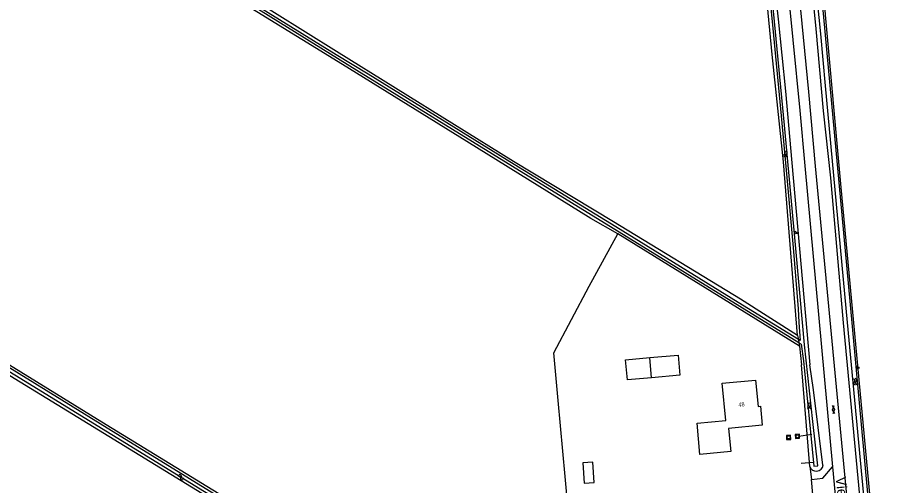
# Model space of a CAD drawing. Extents: x 124000 to 128010, y 398999 to 403000.
# Drawn here: x 124990.8 to 125207.4, y 402709.9 to 402825.4 of the extents above; entities that cross this region are included whole.
import ezdxf

# ---------------------------------------------------------------- set-up
doc = ezdxf.new("R2010")
doc.units = 0
for name, color, linetype in [('gg-anno-huisnummerreeks BGT', 7, 'Continuous'), ('gg-anno-openbare ruimte label', 7, 'Continuous'), ('gg-bbg-gedigitaliseerde bijgebouw', 7, 'Continuous'), ('gg-bbg-hoofdgebouw', 7, 'Continuous'), ('gg-bbg-luifel en loopbrug', 7, 'Continuous'), ('gg-knt-bronhoudergrens', 7, 'Continuous'), ('gg-knt-verharding', 7, 'Continuous'), ('gg-kntw-bovenkant insteek waterloop', 7, 'Continuous'), ('gg-kntw-waterlijn', 7, 'Continuous'), ('gg-kwrk-duiker nz buis', 7, 'Continuous'), ('gt-grn-groengrens', 7, 'Continuous'), ('gt-grn-vlakafsluiter', 7, 'Continuous'), ('gt-symb-gesloten verharding', 7, 'Continuous'), ('gt-symb-groenvak', 7, 'Continuous'), ('gt-symb-rioolschacht', 7, 'Continuous'), ('gt-symb-watersymbool', 7, 'Continuous'), ('gx-grn-maaiveld', 7, 'Continuous')]:
    doc.layers.add(name, color=color, linetype=linetype)

# ---------------------------------------------------------------- blocks, each defined once
blk = doc.blocks.new('gt0-RS')
at = {"layer": 'gt-symb-rioolschacht'}
blk.add_lwpolyline([(-0.5, -0.5), (0.5, -0.5), (0.5, 0.5), (-0.5, 0.5)], close=True, dxfattribs=at)
blk.add_circle((0, 0), 0.375, dxfattribs=at)
blk = doc.blocks.new('gt0-WA')
at = {"layer": 'gt-symb-watersymbool'}
for centre, start, end in [((-0.32, 0.02), 28.0725, 151.9275), ((0.43, 0.42), 208.0725, 331.9275), ((-0.32, -0.43), 28.0725, 151.9275), ((0.43, -0.03), 208.0725, 331.9275)]:
    blk.add_arc(centre, 0.425, start, end, dxfattribs=at)
blk = doc.blocks.new('gt0-GESVH1')
at = {"layer": 'gt-symb-gesloten verharding'}
for p, q in [((-0.99, -0.26), (0.01, 0.24)), ((0.01, -0.26), (-0.99, 0.24)), ((0.01, 0.24), (1.01, -0.26)), ((1.01, 0.24), (0.01, -0.26))]:
    blk.add_line(p, q, dxfattribs=at)
blk = doc.blocks.new('gt0-GRVAK')
at = {"layer": 'gt-symb-groenvak'}
for p, q in [((-0.11, 0.19), (-0.23, 0.24)), ((-0.18, 0.15), (0.09, 0.15)), ((-0.09, 0.21), (-0.16, 0.32)), ((-0.05, 0.21), (-0.05, 0.39)), ((0, 0.21), (0.06, 0.32)), ((0.01, 0.19), (0.13, 0.24)), ((0.26, -0.05), (0.2, 0.06)), ((0.3, -0.05), (0.3, 0.13)), ((0.35, -0.05), (0.41, 0.06)), ((-0.25, -0.23), (-0.36, -0.18)), ((-0.32, -0.26), (-0.05, -0.26)), ((-0.23, -0.21), (-0.29, -0.1)), ((-0.18, -0.2), (-0.18, -0.02)), ((-0.14, -0.21), (-0.07, -0.1)), ((-0.12, -0.23), (0, -0.18)), ((0.24, -0.07), (0.12, -0.02)), ((0.17, -0.11), (0.44, -0.11)), ((0.37, -0.07), (0.49, -0.02))]:
    blk.add_line(p, q, dxfattribs=at)

msp = doc.modelspace()

# ---------------------------------------------------------------- linework, layer by layer
at = {"layer": 'gg-bbg-gedigitaliseerde bijgebouw'}
msp.add_line((125147.25, 402736.46), (125146.81, 402741.44), dxfattribs=at)
msp.add_lwpolyline([(125147.25, 402736.46), (125141.28, 402735.93), (125140.84, 402740.91), (125146.81, 402741.44)], dxfattribs=at)
at = {"layer": 'gg-bbg-hoofdgebouw'}
msp.add_lwpolyline([(125158.44, 402725.2), (125165.53, 402725.88), (125164.65, 402735.08), (125172.86, 402735.87), (125173.49, 402729.36), (125174.07, 402729.42), (125174.5, 402724.71), (125166.23, 402723.93), (125166.78, 402718.22), (125159.17, 402717.49), (125158.44, 402725.2)], dxfattribs=at)
at = {"layer": 'gg-bbg-luifel en loopbrug'}
for points in [[(125146.81, 402741.44), (125153.78, 402742.05), (125154.23, 402737.07), (125147.25, 402736.46)], [(125130.57, 402710.44), (125133.07, 402710.61), (125132.73, 402715.6), (125130.24, 402715.43), (125130.57, 402710.44)]]:
    msp.add_lwpolyline(points, dxfattribs=at)
at = {"layer": 'gg-knt-bronhoudergrens'}
msp.add_lwpolyline([(125193.17, 402640.62), (125187.28, 402642.09), (125128.65, 402678.26), (125127.64, 402693.25), (125125.92, 402712.04), (125124.2, 402730.83), (125123.14, 402742.6), (125131.88, 402759.07), (125138.89, 402771.97)], dxfattribs=at)
at = {"layer": 'gg-knt-verharding'}
for p, q in [((125191.84, 402714.49), (125193.63, 402695.61)), ((125187.84, 402697.66), (125186.68, 402711.34))]:
    msp.add_line(p, q, dxfattribs=at)
msp.add_lwpolyline([(125186.68, 402711.34), (125189.52, 402711.67), (125191.84, 402714.49)], dxfattribs=at)
at = {"layer": 'gg-kntw-bovenkant insteek waterloop'}
for p, q in [((125183.75, 402744.25), (125138.89, 402771.97)), ((125183.75, 402744.25), (125184.25, 402739.64)), ((125186.27, 402714.52), (125184.25, 402739.64))]:
    msp.add_line(p, q, dxfattribs=at)
for points in [[(125183.25, 402746.92), (125169.14, 402755.86), (125137.85, 402774.91), (125113.18, 402789.86), (125069.52, 402817.04), (125038.96, 402836.16), (125010.72, 402853.55), (124982.47, 402870.95), (124962.89, 402882.46), (124962.81, 402882.84)], [(125138.89, 402771.97), (125132.27, 402775.8), (125101.65, 402794.79), (125071.02, 402813.77), (125039.8, 402833.02), (125008.58, 402852.27), (124991.98, 402862.39), (124975.38, 402872.51), (124964.13, 402878.86), (124959.63, 402880.32)], [(125174.6, 402841.17), (125174.65, 402842.16), (125175.17, 402842.68), (125175.69, 402842.7), (125176.1, 402842.58), (125176.59, 402842.28), (125178.5, 402824.98), (125180.28, 402807.2), (125181.83, 402789.55), (125186.26, 402739.64)], [(125183.25, 402746.92), (125179.8, 402789.79), (125177.02, 402816.29), (125174.6, 402841.17)], [(124868.75, 402814.57), (124874.57, 402810.73), (124900.96, 402794.13), (124927.35, 402777.52), (124959.3, 402757.81), (125011.62, 402725.53), (125055.81, 402698.48), (125091.26, 402676.85), (125139.81, 402646.95), (125161.51, 402633.46), (125174.01, 402625.79), (125185.62, 402618.66), (125187.95, 402618.23), (125195.37, 402619.06)], [(124866.59, 402812.03), (124904.11, 402788.97), (124943, 402765.18), (125049.03, 402700.16), (125174.84, 402622.61), (125185.2, 402616.44), (125187.6, 402616.22), (125195.66, 402616.78)], [(125189.52, 402714.86), (125187.18, 402733.45), (125186.26, 402739.64)]]:
    msp.add_lwpolyline(points, dxfattribs=at)
msp.add_arc((125187.85, 402715.09), 1.69, 199.6908, 352.4023, dxfattribs=at)
at = {"layer": 'gg-kntw-waterlijn'}
for p, q in [((125184.15, 402744.71), (125183.6, 402745.04)), ((125184.15, 402744.71), (125184.71, 402740.64)), ((125184.71, 402740.64), (125187.26, 402714.62))]:
    msp.add_line(p, q, dxfattribs=at)
for points in [[(125183.6, 402745.04), (125112.93, 402788.61), (125074.55, 402812.31), (125040.33, 402833.62), (125009.1, 402852.8), (124992.5, 402862.96), (124976.3, 402872.91), (124964.3, 402879.64), (124960.71, 402881.17)], [(125183.44, 402745.93), (125168.61, 402755.01), (125138.39, 402773.75), (125113.31, 402789.12), (125077.36, 402811.38), (125069.44, 402816.19), (125038.71, 402835.31), (125010.19, 402853.1), (124981.66, 402870.59), (124964.29, 402880.9), (124962.01, 402882.08), (124961.98, 402882.18)], [(125187.26, 402714.62), (125188.25, 402714.71), (125187.05, 402725.61), (125184.92, 402744.6), (125183.86, 402756.51), (125182.55, 402771.09), (125179.99, 402798.81), (125176.64, 402833.88), (125175.96, 402841.45), (125175.29, 402841.32), (125176.95, 402824.44), (125179.19, 402801.11), (125180.41, 402787.74), (125182.15, 402768.59), (125183.4, 402753.43), (125183.59, 402750.1), (125183.88, 402745.66), (125183.44, 402745.93)], [(124867.22, 402812.77), (124905.12, 402789.4), (124943.3, 402765.95), (125060.89, 402693.62), (125178.59, 402621.31), (125185.46, 402617.09), (125187.73, 402616.85), (125193.54, 402617.5), (125196.41, 402617.81), (125196.97, 402618.11)], [(124868.09, 402813.8), (124874.03, 402809.89), (124900.43, 402793.28), (124926.82, 402777.2), (124958.95, 402757.41), (125011.23, 402725.15), (125055.29, 402698.01), (125090.88, 402676.18), (125139.29, 402646.1), (125158.56, 402634.46), (125172.66, 402625.82), (125185.56, 402618.03), (125187.9, 402617.57), (125195.75, 402618.43), (125196.14, 402618.92)]]:
    msp.add_lwpolyline(points, dxfattribs=at)
at = {"layer": 'gg-kwrk-duiker nz buis'}
for p, q in [((125186.78, 402722.47), (125183.55, 402721.98)), ((125187.21, 402715.5), (125184.15, 402715.29))]:
    msp.add_line(p, q, dxfattribs=at)
at = {"layer": 'gt-grn-groengrens'}
msp.add_line((125186.27, 402714.52), (125186.68, 402711.34), dxfattribs=at)
at = {"layer": 'gt-grn-vlakafsluiter'}
for p, q in [((125183.25, 402746.92), (125183.44, 402745.93)), ((125183.44, 402745.93), (125183.6, 402745.04)), ((125183.6, 402745.04), (125183.75, 402744.25))]:
    msp.add_line(p, q, dxfattribs=at)
at = {"layer": 'gx-grn-maaiveld'}
for points in [[(125178.33, 402859.69), (125178.36, 402859.46), (125178.54, 402858.03), (125180.39, 402837.43), (125183.79, 402802.4), (125185, 402788.8), (125191.84, 402714.49)], [(125180.97, 402859.94), (125181.02, 402859.16), (125181.21, 402856.85), (125182.07, 402847.42), (125183.96, 402827.3), (125185.97, 402807.03), (125187.6, 402788.72), (125204.69, 402608.89)], [(125207.39, 402637.94), (125205.24, 402637.69), (125200.95, 402681.99), (125194.54, 402750), (125191.42, 402785.84), (125189.65, 402802.35), (125187.84, 402822.56), (125185.92, 402841.82), (125186.46, 402842.31), (125187.33, 402842.6), (125187.94, 402842.58), (125188.4, 402842.44), (125188.81, 402842.07), (125189.06, 402841.51)], [(125206.88, 402639.07), (125206.04, 402638.99), (125201.96, 402682.09), (125195.59, 402750.1), (125190.15, 402808.56), (125188.96, 402821.39), (125187.26, 402838.39), (125187.07, 402841.44), (125187.56, 402841.68), (125188.32, 402841.59), (125188.26, 402839.73), (125189.63, 402825.45), (125196.15, 402755.34), (125204.78, 402661.28), (125206.88, 402639.07)], [(125207.39, 402637.94), (125204.25, 402673.49), (125193.9, 402784.34), (125190.16, 402826.05), (125189.06, 402841.51)]]:
    msp.add_lwpolyline(points, dxfattribs=at)

# ---------------------------------------------------------------- block references
at = {"layer": 'gt-symb-gesloten verharding', "rotation": 95.33444003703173}
msp.add_blockref('gt0-GESVH1', (125192.11, 402728.58), dxfattribs=at)
at = {"layer": 'gt-symb-groenvak'}
for p in [(125182.77, 402772.29), (125198.06, 402739.01)]:
    msp.add_blockref('gt0-GRVAK', p, dxfattribs=at)
at = {"layer": 'gt-symb-rioolschacht'}
for p, rotation in [((125181.04, 402721.73), -88.96878732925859), ((125183.21, 402721.97), -87.02032621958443)]:
    msp.add_blockref('gt0-RS', p, dxfattribs=dict(at, rotation=rotation))
at = {"layer": 'gt-symb-watersymbool'}
for p, rotation in [((125180.29, 402791.68), 95.39146339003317), ((125197.48, 402735.4), 105.2450703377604), ((125186.11, 402729.46), 96.20097099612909), ((125031.09, 402711.94), -31.59249156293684)]:
    msp.add_blockref('gt0-WA', p, dxfattribs=dict(at, rotation=rotation))

# ---------------------------------------------------------------- texts
at = {"layer": 'gg-anno-huisnummerreeks BGT'}
msp.add_text('48', height=1, rotation=5.5, dxfattribs=at).set_placement((125168.69, 402729.29))
at = {"layer": 'gg-anno-openbare ruimte label'}
msp.add_text('Vierbundersweg', height=2.5, rotation=275.5, dxfattribs=at).set_placement((125192.66, 402711.87))

doc.saveas('drawing.dxf')
